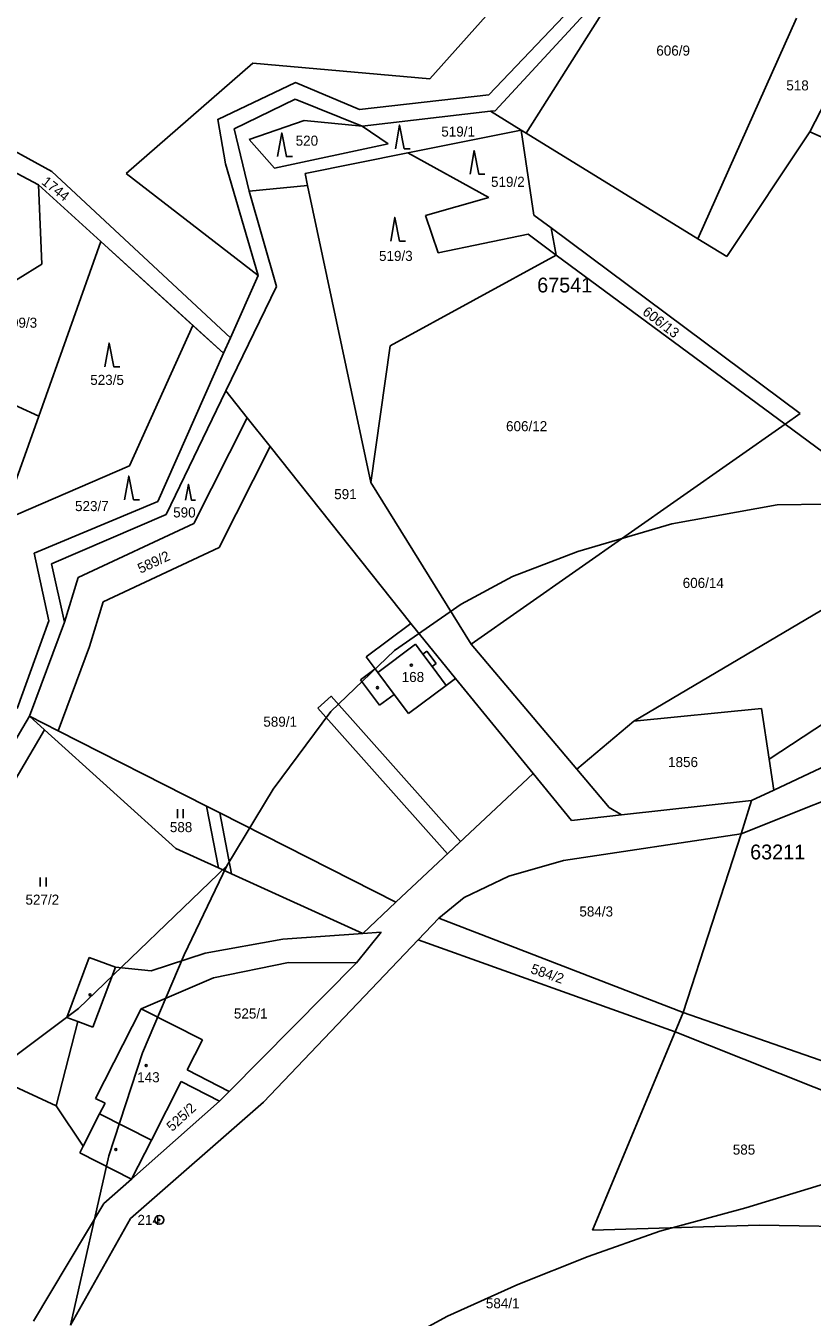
# Model space of a CAD drawing. Extents: x -546762 to -540209, y -1046851 to -1035694.
# Drawn here: x -544600.2 to -544467.4, y -1042892.1 to -1042674 of the extents above; entities that cross this region are included whole.
import ezdxf

# ---------------------------------------------------------------- set-up
doc = ezdxf.new("R2010")
doc.units = 0
for name, color, linetype in [('Vrstva 1', 7, 'Continuous'), ('Vrstva 17', 7, 'Continuous'), ('Vrstva 18', 7, 'Continuous'), ('Vrstva 19', 7, 'Continuous'), ('Vrstva 24', 7, 'Continuous'), ('Vrstva 25', 7, 'Continuous'), ('Vrstva 3', 7, 'Continuous'), ('Vrstva 30', 7, 'Continuous'), ('Vrstva 37', 7, 'Continuous'), ('Vrstva 4', 7, 'Continuous'), ('Vrstva 52', 7, 'Continuous'), ('Vrstva 53', 7, 'Continuous'), ('Vrstva 6', 7, 'Continuous')]:
    doc.layers.add(name, color=color, linetype=linetype)

msp = doc.modelspace()

# ---------------------------------------------------------------- linework, layer by layer
at = {"layer": 'Vrstva 1'}
for p, q in [((-544572, -1042724.58), (-544587.56, -1042710.42)), ((-544572, -1042724.58), (-544582.72, -1042748.28)), ((-544566.83, -1042729.28), (-544572, -1042724.58)), ((-544558.97, -1042745.02), (-544562.82, -1042740.19)), ((-544567.6, -1042762.11), (-544558.97, -1042745.02)), ((-544535.19, -1042774.91), (-544558.97, -1042745.02)), ((-544582.72, -1042748.28), (-544603.93, -1042757.45)), ((-544587.15, -1042771.25), (-544567.6, -1042762.11)), ((-544589.46, -1042778.79), (-544587.15, -1042771.25)), ((-544594.76, -1042793.05), (-544589.46, -1042778.79)), ((-544594.76, -1042793.05), (-544599.59, -1042790.6)), ((-544569.71, -1042805.77), (-544594.76, -1042793.05))]:
    msp.add_line(p, q, dxfattribs=at)
for points in [[(-544515.71, -1042692.11), (-544484.33, -1042642.46)], [(-544514.87, -1042663.7), (-544531.99, -1042682.92)], [(-544455.04, -1042667.04), (-544467.8, -1042691.84)], [(-544507.06, -1042669.9), (-544522.03, -1042685.62)], [(-544504.45, -1042670.49), (-544520.95, -1042688.31)], [(-544470.05, -1042672.64), (-544486.69, -1042709.93)], [(-544561.87, -1042680.26), (-544583.27, -1042698.89)], [(-544531.99, -1042682.92), (-544561.87, -1042680.26)], [(-544554.69, -1042683.54), (-544567.8, -1042689.76)], [(-544543.88, -1042688.11), (-544554.69, -1042683.54)], [(-544522.03, -1042685.62), (-544543.88, -1042688.11)], [(-544554.76, -1042686.33), (-544565.06, -1042691.37)], [(-544554.76, -1042686.33), (-544543.41, -1042690.89)], [(-544566.52, -1042697.26), (-544567.8, -1042689.76)], [(-544543.41, -1042690.89), (-544521.75, -1042688.4)], [(-544521.75, -1042688.4), (-544520.95, -1042688.31)], [(-544516.58, -1042691.58), (-544521.75, -1042688.4)], [(-544606.76, -1042692.62), (-544595.83, -1042698.58)], [(-544565.06, -1042691.37), (-544562.49, -1042701.89)], [(-544515.71, -1042692.11), (-544516.58, -1042691.58)], [(-544514.39, -1042705.95), (-544516.58, -1042691.58)], [(-544467.8, -1042691.84), (-544481.83, -1042712.92)], [(-544598.1, -1042700.83), (-544607.13, -1042696.02)], [(-544595.83, -1042698.58), (-544565.67, -1042726.67)], [(-544561, -1042716.16), (-544583.27, -1042698.89)], [(-544566.52, -1042697.26), (-544561, -1042716.16)], [(-544598.1, -1042700.83), (-544587.56, -1042710.42)], [(-544562.49, -1042701.89), (-544552.64, -1042700.91)], [(-544552.64, -1042700.91), (-544541.97, -1042751.13)], [(-544562.49, -1042701.89), (-544557.9, -1042717.99)], [(-544511.49, -1042708.11), (-544514.39, -1042705.95)], [(-544510.63, -1042712.68), (-544511.49, -1042708.11)], [(-544481.83, -1042712.92), (-544486.69, -1042709.93)], [(-544587.56, -1042710.42), (-544598.03, -1042739.89)], [(-544538.7, -1042728.01), (-544510.63, -1042712.68)], [(-544561, -1042716.16), (-544565.67, -1042726.67)], [(-544557.9, -1042717.99), (-544566.44, -1042735.64)], [(-544565.67, -1042726.67), (-544566.83, -1042729.28)], [(-544566.83, -1042729.28), (-544577.94, -1042754.3)], [(-544541.97, -1042751.13), (-544538.7, -1042728.01)], [(-544566.44, -1042735.64), (-544576.54, -1042756.51)], [(-544566.44, -1042735.64), (-544562.82, -1042740.19)], [(-544598.03, -1042739.89), (-544603.54, -1042755.4)], [(-544562.82, -1042740.19), (-544571.83, -1042758.03)], [(-544525.03, -1042778.41), (-544541.97, -1042751.13)], [(-544598.85, -1042763.07), (-544577.94, -1042754.3)], [(-544576.54, -1042756.51), (-544595.87, -1042764.86)], [(-544571.83, -1042758.03), (-544591.38, -1042767.17)], [(-544598.85, -1042763.07), (-544596.37, -1042774.48)], [(-544595.87, -1042764.86), (-544593.69, -1042774.71)], [(-544591.38, -1042767.17), (-544593.69, -1042774.71)], [(-544596.37, -1042774.48), (-544601.69, -1042789.3)], [(-544593.69, -1042774.71), (-544599.59, -1042790.6)], [(-544535.19, -1042774.91), (-544542.75, -1042780.57)], [(-544535.19, -1042774.91), (-544527.63, -1042784.19)], [(-544507.17, -1042799.52), (-544525.03, -1042778.41)], [(-544542.75, -1042780.57), (-544541.23, -1042782.59)], [(-544427.64, -1042781.26), (-544473.87, -1042803.07)], [(-544541.23, -1042782.59), (-544543.69, -1042784.43)], [(-544527.63, -1042784.19), (-544529.21, -1042785.38)], [(-544527.63, -1042784.19), (-544514.55, -1042800.24)], [(-544543.69, -1042784.43), (-544540.47, -1042788.73)], [(-544529.21, -1042785.38), (-544535.58, -1042790.15)], [(-544540.47, -1042788.73), (-544538.02, -1042786.89)], [(-544538.02, -1042786.89), (-544535.58, -1042790.15)], [(-544599.59, -1042790.6), (-544625.53, -1042834.55)], [(-544599.59, -1042790.6), (-544597.05, -1042792.89)], [(-544475.94, -1042789.3), (-544497.51, -1042791.44)], [(-544475.94, -1042789.3), (-544474.65, -1042797.86)], [(-544623.1, -1042837.12), (-544597.05, -1042792.89)], [(-544597.05, -1042792.89), (-544574.87, -1042812.92)], [(-544497.51, -1042791.44), (-544507.17, -1042799.52)], [(-544501.67, -1042806.03), (-544507.17, -1042799.52)], [(-544474.65, -1042797.86), (-544473.87, -1042803.07)], [(-544514.55, -1042800.24), (-544537.71, -1042822.02)], [(-544514.55, -1042800.24), (-544508.07, -1042808.2)], [(-544454.58, -1042800.53), (-544479.42, -1042810.45)], [(-544473.87, -1042803.07), (-544477.63, -1042804.85)], [(-544567.45, -1042806.92), (-544569.71, -1042805.77)], [(-544501.67, -1042806.03), (-544499.6, -1042807.27)], [(-544477.63, -1042804.85), (-544499.6, -1042807.27)], [(-544477.63, -1042804.85), (-544479.42, -1042810.45)], [(-544537.71, -1042822.02), (-544567.45, -1042806.92)], [(-544499.6, -1042807.27), (-544508.07, -1042808.2)], [(-544479.42, -1042810.45), (-544509.38, -1042814.96)], [(-544574.87, -1042812.92), (-544567.71, -1042816.18)], [(-544567.71, -1042816.18), (-544565.47, -1042817.2)], [(-544518.62, -1042817.63), (-544509.38, -1042814.96)], [(-544565.47, -1042817.2), (-544543.29, -1042827.27)], [(-544526.19, -1042821.23), (-544518.62, -1042817.63)], [(-544530.47, -1042824.69), (-544526.19, -1042821.23)], [(-544537.71, -1042822.02), (-544543.29, -1042827.27)], [(-544533.95, -1042828.34), (-544530.47, -1042824.69)], [(-544556.84, -1042828.24), (-544543.29, -1042827.27)], [(-544540.21, -1042827.05), (-544544.36, -1042832.24)], [(-544543.29, -1042827.27), (-544540.21, -1042827.05)], [(-544556.84, -1042828.24), (-544569.95, -1042830.59)], [(-544560.08, -1042855.77), (-544533.95, -1042828.34)], [(-544589.51, -1042831.35), (-544593.31, -1042841.46)], [(-544585.11, -1042833), (-544589.51, -1042831.35)], [(-544569.95, -1042830.59), (-544579.06, -1042833.62)], [(-544555.86, -1042832.18), (-544568.54, -1042834.77)], [(-544544.36, -1042832.24), (-544565.89, -1042853.97)], [(-544555.86, -1042832.18), (-544544.36, -1042832.24)], [(-544579.06, -1042833.62), (-544585.11, -1042833)], [(-544568.54, -1042834.77), (-544580.74, -1042840)], [(-544580.74, -1042840), (-544570.41, -1042845.27)], [(-544591.44, -1042842.16), (-544595.11, -1042856.39)], [(-544593.31, -1042841.46), (-544591.44, -1042842.16)], [(-544570.41, -1042845.27), (-544572.99, -1042850.35)], [(-544572.99, -1042850.35), (-544565.89, -1042853.97)], [(-544603.74, -1042852.41), (-544595.11, -1042856.39)], [(-544573.99, -1042852.31), (-544579.03, -1042862.2)], [(-544567.51, -1042855.61), (-544573.99, -1042852.31)], [(-544565.89, -1042853.97), (-544567.51, -1042855.61)], [(-544582.53, -1042875.46), (-544560.08, -1042855.77)], [(-544567.51, -1042855.61), (-544582.39, -1042868.79)], [(-544595.11, -1042856.39), (-544590.53, -1042863.19)], [(-544579.03, -1042862.2), (-544582.39, -1042868.79)], [(-544590.53, -1042863.19), (-544591.12, -1042864.35)], [(-544582.39, -1042868.79), (-544591.12, -1042864.35)], [(-544582.39, -1042868.79), (-544587.06, -1042872.93)], [(-544598.94, -1042892.79), (-544587.06, -1042872.93)], [(-544592.7, -1042893.44), (-544582.53, -1042875.46)]]:
    msp.add_lwpolyline(points, dxfattribs=at)
at = {"layer": 'Vrstva 24'}
for radius in [0.75, 0.1]:
    msp.add_circle((-544577.67, -1042875.67), radius, dxfattribs=at)
at = {"layer": 'Vrstva 25'}
for p, q in [((-544574.63, -1042807.81), (-544574.63, -1042806.31)), ((-544573.63, -1042807.81), (-544573.63, -1042806.31)), ((-544597.79, -1042819.35), (-544597.79, -1042817.85)), ((-544596.79, -1042819.35), (-544596.79, -1042817.85))]:
    msp.add_line(p, q, dxfattribs=at)
for points in [[(-544557.71, -1042696.06), (-544557.01, -1042692.06), (-544556.21, -1042696.06), (-544555.21, -1042696.06)], [(-544537.81, -1042694.73), (-544537.11, -1042690.73), (-544536.31, -1042694.73), (-544535.31, -1042694.73)], [(-544525.2, -1042699.04), (-544524.5, -1042695.04), (-544523.7, -1042699.04), (-544522.7, -1042699.04)], [(-544538.6, -1042710.32), (-544537.9, -1042706.32), (-544537.1, -1042710.32), (-544536.1, -1042710.32)], [(-544586.87, -1042731.54), (-544586.17, -1042727.54), (-544585.37, -1042731.54), (-544584.37, -1042731.54)], [(-544583.54, -1042754.01), (-544582.84, -1042750.01), (-544582.04, -1042754.01), (-544581.04, -1042754.01)], [(-544573.25, -1042754.11), (-544572.78, -1042751.43), (-544572.24, -1042754.11), (-544571.57, -1042754.11)]]:
    msp.add_lwpolyline(points, dxfattribs=at)
for centre in [(-544535.11, -1042781.96), (-544540.84, -1042785.76), (-544589.38, -1042837.64), (-544579.9, -1042849.6), (-544585.03, -1042863.79)]:
    msp.add_circle(centre, 0.175, dxfattribs=at)
at = {"layer": 'Vrstva 3'}
for points in [[(-544534.4, -1042778.44), (-544540.77, -1042783.21)], [(-544534.4, -1042778.44), (-544533.15, -1042780.12)], [(-544531.59, -1042782.2), (-544533.15, -1042780.12)], [(-544540.77, -1042783.21), (-544538.02, -1042786.89)], [(-544529.21, -1042785.38), (-544531.59, -1042782.2)], [(-544529.21, -1042785.38), (-544535.58, -1042790.15)], [(-544538.02, -1042786.89), (-544535.58, -1042790.15)], [(-544580.74, -1042840), (-544588.46, -1042855.15)], [(-544580.74, -1042840), (-544570.41, -1042845.27)], [(-544570.41, -1042845.27), (-544572.99, -1042850.35)], [(-544572.99, -1042850.35), (-544565.89, -1042853.97)], [(-544573.99, -1042852.31), (-544579.03, -1042862.2)], [(-544567.51, -1042855.61), (-544573.99, -1042852.31)], [(-544565.89, -1042853.97), (-544567.51, -1042855.61)], [(-544586.85, -1042855.97), (-544588.46, -1042855.15)], [(-544586.85, -1042855.97), (-544587.76, -1042857.75)], [(-544579.03, -1042862.2), (-544587.76, -1042857.75)]]:
    msp.add_lwpolyline(points, dxfattribs=at)
at = {"layer": 'Vrstva 30'}
for points in [[(-544550.89, -1042789.21), (-544548.65, -1042787.21), (-544526.8, -1042811.76), (-544528.99, -1042813.82), (-544550.89, -1042789.21)], [(-544567.71, -1042816.18), (-544569.71, -1042805.77)], [(-544569.71, -1042805.77), (-544567.45, -1042806.92)], [(-544567.45, -1042806.92), (-544565.47, -1042817.2)], [(-544565.47, -1042817.2), (-544567.71, -1042816.18)]]:
    msp.add_lwpolyline(points, dxfattribs=at)
at = {"layer": 'Vrstva 37'}
for centre in [(-544535.11, -1042781.96), (-544579.9, -1042849.6)]:
    msp.add_circle(centre, 0.175, dxfattribs=at)
at = {"layer": 'Vrstva 4'}
for points in [[(-544534.4, -1042778.44), (-544540.77, -1042783.21)], [(-544534.4, -1042778.44), (-544533.15, -1042780.12)], [(-544533.15, -1042780.12), (-544532.48, -1042779.62)], [(-544532.48, -1042779.62), (-544530.92, -1042781.7)], [(-544531.59, -1042782.2), (-544533.15, -1042780.12)], [(-544530.92, -1042781.7), (-544531.59, -1042782.2)], [(-544541.23, -1042782.59), (-544540.77, -1042783.21)], [(-544540.77, -1042783.21), (-544538.02, -1042786.89)], [(-544529.21, -1042785.38), (-544531.59, -1042782.2)], [(-544585.11, -1042833), (-544588.91, -1042843.11)], [(-544580.74, -1042840), (-544588.46, -1042855.15)], [(-544591.44, -1042842.16), (-544588.91, -1042843.11)], [(-544586.85, -1042855.97), (-544588.46, -1042855.15)], [(-544586.85, -1042855.97), (-544587.76, -1042857.75)], [(-544587.76, -1042857.75), (-544590.53, -1042863.19)], [(-544579.03, -1042862.2), (-544587.76, -1042857.75)]]:
    msp.add_lwpolyline(points, dxfattribs=at)
at = {"layer": 'Vrstva 52'}
for points in [[(-544749.41, -1042812.98), (-544728.08, -1042820), (-544696.84, -1042774.37), (-544684.33, -1042761.97), (-544667.45, -1042745.24), (-544637.87, -1042721.66), (-544641.52, -1042719.99), (-544638.13, -1042714.75), (-544623.97, -1042678.49), (-544607.13, -1042696.02), (-544598.1, -1042700.83), (-544587.56, -1042710.42), (-544566.83, -1042729.28), (-544565.67, -1042726.67), (-544561, -1042716.16), (-544566.52, -1042697.26), (-544567.8, -1042689.76), (-544554.69, -1042683.54), (-544543.88, -1042688.11), (-544522.03, -1042685.62), (-544507.06, -1042669.9), (-544495.63, -1042640.4), (-544502.76, -1042623.84), (-544501.01, -1042619.24)], [(-544566.3, -1042815.86), (-544558.46, -1042802.92), (-544548.71, -1042789.78), (-544537.95, -1042779.49), (-544526.72, -1042771.65), (-544518.03, -1042766.98), (-544507.01, -1042762.74), (-544491.11, -1042758.08), (-544473.31, -1042754.89), (-544456.99, -1042754.68), (-544441.94, -1042755.95)], [(-544749.41, -1042812.98), (-544754.57, -1042818.67), (-544763.05, -1042828.63), (-544771.74, -1042839.24), (-544791.66, -1042865.11), (-544756.05, -1042871.05), (-544731.89, -1042873.17), (-544711.55, -1042873.8), (-544697.35, -1042873.38), (-544683.94, -1042872.42), (-544657.66, -1042866.27), (-544634.35, -1042860.76), (-544615.49, -1042853.98), (-544602.35, -1042848.25), (-544591.33, -1042839.98), (-544566.3, -1042815.86)], [(-544566.3, -1042815.86), (-544573.5, -1042830.91), (-544580.5, -1042847.45), (-544586.22, -1042864.84), (-544592.7, -1042893.44)], [(-544567.2, -1042912.73), (-544528.99, -1042891.94), (-544517.13, -1042886.61), (-544505.26, -1042881.88), (-544493.11, -1042877.59), (-544478.58, -1042873.64), (-544464.74, -1042869.42), (-544454.29, -1042866.93), (-544446.88, -1042865.68), (-544440.72, -1042864.71), (-544436.36, -1042864.57), (-544432.97, -1042864.64)]]:
    msp.add_lwpolyline(points, dxfattribs=at)
at = {"layer": 'Vrstva 6'}
for points in [[(-544562.53, -1042693.18), (-544553.21, -1042689.98)], [(-544553.21, -1042689.98), (-544543.41, -1042690.89)], [(-544543.41, -1042690.89), (-544539.02, -1042693.92)], [(-544516.58, -1042691.58), (-544535.71, -1042695.41)], [(-544515.71, -1042692.11), (-544486.69, -1042709.93)], [(-544467.8, -1042691.84), (-544449.71, -1042699.84)], [(-544558.24, -1042697.99), (-544562.53, -1042693.18)], [(-544539.02, -1042693.92), (-544558.24, -1042697.99)], [(-544535.71, -1042695.41), (-544553.07, -1042698.88)], [(-544522.04, -1042702.97), (-544535.71, -1042695.41)], [(-544553.07, -1042698.88), (-544552.64, -1042700.91)], [(-544598.1, -1042700.83), (-544597.52, -1042714.25)], [(-544532.73, -1042706), (-544522.04, -1042702.97)], [(-544530.56, -1042712.29), (-544532.73, -1042706)], [(-544515.38, -1042709.17), (-544530.56, -1042712.29)], [(-544515.38, -1042709.17), (-544510.63, -1042712.68)], [(-544469.42, -1042739.44), (-544511.49, -1042708.11)], [(-544609.57, -1042721.64), (-544597.52, -1042714.25)], [(-544471.97, -1042741.23), (-544510.63, -1042712.68)], [(-544598.03, -1042739.89), (-544615.28, -1042732)], [(-544471.97, -1042741.23), (-544469.42, -1042739.44)], [(-544525.03, -1042778.41), (-544471.97, -1042741.23)], [(-544445.59, -1042760.71), (-544471.97, -1042741.23)], [(-544445.59, -1042760.71), (-544497.51, -1042791.44)], [(-544474.65, -1042797.86), (-544432.66, -1042770.25)], [(-544479.42, -1042810.45), (-544489.18, -1042840.63)], [(-544530.47, -1042824.69), (-544489.18, -1042840.63)], [(-544533.95, -1042828.34), (-544490.54, -1042843.88)], [(-544489.18, -1042840.63), (-544490.54, -1042843.88)], [(-544489.18, -1042840.63), (-544452.12, -1042853.53)], [(-544490.54, -1042843.88), (-544504.51, -1042877.41)], [(-544490.54, -1042843.88), (-544461.29, -1042855.54)], [(-544504.51, -1042877.41), (-544476.36, -1042876.57)], [(-544476.36, -1042876.57), (-544456.16, -1042876.91)]]:
    msp.add_lwpolyline(points, dxfattribs=at)

# ---------------------------------------------------------------- texts
at = {"layer": 'Vrstva 17'}
msp.add_text('214', height=1.7, dxfattribs=at).set_placement((-544581.37, -1042876.52))
at = {"layer": 'Vrstva 18'}
for s, p in [('606/9', (-544493.73, -1042678.99)), ('518', (-544471.77, -1042684.87)), ('520', (-544554.65, -1042694.21)), ('519/1', (-544530.05, -1042692.67)), ('519/2', (-544521.65, -1042701.16)), ('519/3', (-544540.57, -1042713.67)), ('509/3', (-544604.01, -1042724.96)), ('523/5', (-544589.35, -1042734.62)), ('606/12', (-544519.11, -1042742.44)), ('591', (-544548.14, -1042753.92)), ('523/7', (-544591.92, -1042755.94)), ('590', (-544575.34, -1042757.01)), ('606/14', (-544489.27, -1042768.92)), ('589/1', (-544560.11, -1042792.36)), ('1856', (-544491.74, -1042799.18)), ('588', (-544575.9, -1042810.17)), ('527/2', (-544600.29, -1042822.42)), ('584/3', (-544506.72, -1042824.42)), ('525/1', (-544565.08, -1042841.66)), ('585', (-544480.81, -1042864.64)), ('584/1', (-544522.52, -1042890.61))]:
    msp.add_text(s, height=1.7, dxfattribs=at).set_placement(p)
for s, rotation, p in [('1744', 321.728, (-544597.7, -1042700.58)), ('606/13', 322.5365, (-544496.21, -1042722.58)), ('589/2', 25.057, (-544580.85, -1042766.52)), ('584/2', 340.9125, (-544515.08, -1042833.95)), ('525/2', 42.6912, (-544575.51, -1042860.84))]:
    msp.add_text(s, height=1.7, rotation=rotation, dxfattribs=at).set_placement(p)
at = {"layer": 'Vrstva 19'}
for s, p in [('168', (-544536.74, -1042784.81)), ('143', (-544581.42, -1042852.42))]:
    msp.add_text(s, height=1.7, dxfattribs=at).set_placement(p)
at = {"layer": 'Vrstva 53'}
for s, p in [('67541', (-544513.85, -1042719)), ('63211', (-544477.88, -1042814.77))]:
    msp.add_text(s, height=2.5, dxfattribs=at).set_placement(p)

doc.saveas('drawing.dxf')
